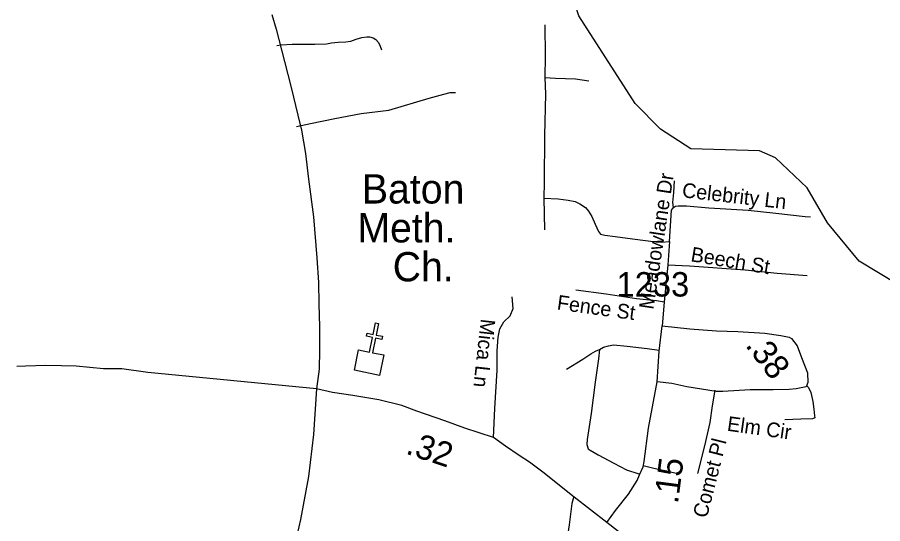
# Model space of a CAD drawing. Extents: x 1159738 to 1321356, y 736314 to 882035.
# Drawn here: x 1248934 to 1253360, y 753299 to 755892 of the extents above; entities that cross this region are included whole.
import ezdxf

# ---------------------------------------------------------------- set-up
doc = ezdxf.new("R2010")
doc.units = 0
for name, color, linetype in [('Exist Cultural Church CELL', 7, 'Continuous'), ('Exist Cultural Church Label', 7, 'Continuous'), ('Exist Hydrographic Creek Single Shore', 7, 'Continuous'), ('Exist Road Non-System Type 51', 7, 'Continuous'), ('Exist Road Non-System Type 51 Label', 7, 'Continuous'), ('Exist Road Secondary Mileage Hundredths English Label', 7, 'Continuous'), ('Exist Road Secondary Type 51 Attributed', 7, 'Continuous'), ('Exist Road Secondary Type 51 Number Label', 7, 'Continuous')]:
    doc.layers.add(name, color=color, linetype=linetype)

msp = doc.modelspace()

# ---------------------------------------------------------------- linework, layer by layer
at = {"layer": 'Exist Cultural Church CELL'}
msp.add_lwpolyline([(1250679.8, 754189.2), (1250735.6, 754177.9), (1250750.9, 754252.5), (1250719.5, 754258.9), (1250722.7, 754274.5), (1250754.1, 754268.1), (1250766.1, 754327.1), (1250781.8, 754323.8), (1250769.8, 754264.9), (1250801.1, 754258.5), (1250797.9, 754242.9), (1250766.6, 754249.3), (1250751.3, 754174.7), (1250807.8, 754163), (1250786.4, 754058.7), (1250658.5, 754084.9)], close=True, dxfattribs=at)
at = {"layer": 'Exist Hydrographic Creek Single Shore'}
msp.add_lwpolyline([(1253437.6, 754523.6), (1253240.6, 754642.5), (1253078.6, 754839.4), (1252974.5, 755018.7), (1252812.6, 755173), (1252729.5, 755207.5), (1252379.6, 755217.8), (1252224.6, 755319.4), (1252093.5, 755450), (1251805.5, 755899), (1251712.6, 756193), (1251491.5, 756656.9), (1251414.5, 756891.5), (1251118.5, 757393.1), (1250977.2, 757706), (1250939.5, 757770.6)], dxfattribs=at)
at = {"layer": 'Exist Road Non-System Type 51'}
for p, q in [((1251627.7, 754966.6), (1251629.6, 754804.1)), ((1252269.9, 754744.5), (1252261.3, 754625)), ((1252261.3, 754625), (1252243.2, 754432.7)), ((1252243.2, 754432.7), (1252231.7, 754311.7))]:
    msp.add_line(p, q, dxfattribs=at)
for points in [[(1251631.4, 755853.1), (1251633.3, 755691.9), (1251632.4, 755584.3)], [(1250260.8, 755748), (1250282.6, 755750.8), (1250340.4, 755753.7), (1250455.1, 755754.6), (1250515.8, 755755.6), (1250540.4, 755760.3), (1250575.5, 755764.1), (1250614.3, 755766), (1250639.9, 755769.8), (1250666.5, 755779.3), (1250696.8, 755788.8), (1250721.4, 755791.6), (1250735.7, 755791.6), (1250753.7, 755785.9), (1250766.9, 755778.3), (1250781.1, 755762.2), (1250790.6, 755744.2), (1250797.3, 755725.2)], [(1251632.4, 755584.3), (1251635.2, 755497.9), (1251630.5, 755286.4), (1251628.6, 755048.1), (1251627.7, 754966.6)], [(1251632.4, 755584.3), (1251686.4, 755580.5), (1251788.8, 755576.7), (1251858, 755566.2)], [(1250362.1, 755332.3), (1250434.1, 755347.5), (1250558.2, 755373.1), (1250692.8, 755399.6), (1250834, 755416.7), (1251040.7, 755477.4), (1251114.9, 755497.9), (1251147.2, 755506.4), (1251174.7, 755507.4)], [(1252291.1, 754917.7), (1252287.3, 754944.3), (1252292.1, 754994.5), (1252294.9, 755055.2)], [(1251627.7, 754966.6), (1251699.7, 754961.6), (1251751.9, 754954.9), (1251787.9, 754948.3), (1251811.6, 754936.9), (1251840, 754917.9), (1251855.2, 754899), (1251872.2, 754871.4), (1251890.2, 754832.6), (1251906.3, 754794.6), (1251916.8, 754782.3), (1251938.2, 754775.8), (1251992.2, 754770.1), (1252081.3, 754757.8), (1252199.7, 754742.6), (1252227.2, 754740.7), (1252269.9, 754744.5)], [(1252269.9, 754744.5), (1252275, 754823.8), (1252280.7, 754904.4), (1252285.4, 754912), (1252291.1, 754917.7), (1252300.6, 754924.3), (1252314.8, 754926.2), (1252356.5, 754926.2), (1252471.2, 754916.8), (1252673.1, 754903.5), (1252814.3, 754888.3), (1252963.1, 754872.2), (1252991.5, 754870.3)], [(1252261.3, 754625), (1252372.2, 754619.3), (1252656.2, 754599.4), (1252821.1, 754581.4), (1252973.3, 754569.1)], [(1251369, 753740.1), (1251375.7, 753888.6), (1251389, 754086), (1251389, 754183.5), (1251393.4, 754254.4), (1251402.3, 754296.6), (1251422.2, 754332), (1251455.4, 754363.1), (1251470.9, 754400.8), (1251464.3, 754460.6)], [(1252243.2, 754432.7), (1252202.5, 754439.4), (1252101.1, 754450.7), (1251945.6, 754473.5), (1251790.2, 754494.4)], [(1251912.5, 754191.3), (1251931.4, 754202.7), (1251957, 754210.3), (1251982.6, 754215.1), (1252053.7, 754208.4), (1252155.1, 754197), (1252217.6, 754187.6)], [(1251743.8, 754089.9), (1251826.2, 754142), (1251867.9, 754169.5), (1251890.7, 754181.9), (1251912.5, 754191.3)], [(1251912.5, 754191.3), (1251905.8, 754143.9), (1251889.7, 754023.5), (1251868.9, 753864.1), (1251849.1, 753730.1), (1251847.2, 753705.5), (1251853.8, 753682.7), (1251863.3, 753676.1), (1251905, 753652.3), (1251984.6, 753609.7), (1252050, 753575.5), (1252113.5, 753553.7)], [(1252414.4, 753556.7), (1252450.4, 753697.1), (1252477.9, 753816.6), (1252489.9, 753903.3), (1252503.2, 753983)], [(1252971.4, 754006.7), (1252980.9, 753996.3), (1252992.2, 753971.6), (1253002.7, 753925.1), (1253008.3, 753885.3), (1253012.1, 753851.2), (1253013.1, 753841.7), (1253000.8, 753836), (1252942, 753834.1), (1252859.5, 753831.2)], [(1252135.8, 753596.5), (1252189.8, 753583.3), (1252306.4, 753558.6)], [(1251781, 753438.4), (1251769.6, 753403.3), (1251756.3, 753293.3), (1251745, 753217.4), (1251744, 753179.5), (1251746.9, 753124.5), (1251749.7, 753078), (1251744, 753024), (1251734.6, 752958)]]:
    msp.add_lwpolyline(points, dxfattribs=at)
at = {"layer": 'Exist Road Secondary Type 51 Attributed'}
for points in [[(1250235.2, 755906.8), (1250257.7, 755830.3), (1250300.4, 755665.4), (1250333.8, 755532.6), (1250368.9, 755389.9), (1250387.4, 755313.5), (1250407, 755195), (1250422.4, 755062.6), (1250448.6, 754870), (1250466.3, 754659.5), (1250473.8, 754533.3), (1250476.5, 754425.4), (1250479.3, 754307.1), (1250478.9, 754187), (1250477, 754091), (1250464.1, 753989.6)], [(1252206, 754026), (1252216.9, 754182.7), (1252231.7, 754311.7)], [(1252231.7, 754311.7), (1252373.5, 754296.2), (1252510.9, 754287.3), (1252619.4, 754282.9), (1252756.8, 754274), (1252838.7, 754262.9), (1252882.8, 754253.6)], [(1252882.8, 754253.6), (1252894.1, 754247.4), (1252922.9, 754209.7), (1252945.1, 754149.8), (1252976.1, 754072.3), (1252978.3, 754021.3), (1252969.4, 753999.1), (1252918.5, 753990.2), (1252881.7, 753986.1), (1252799.7, 753983.9), (1252682.3, 753983.9), (1252542.7, 753975.4), (1252509.3, 753976.5), (1252358.8, 753999.4), (1252281.3, 754017.2), (1252206, 754026)], [(1250464.1, 753989.6), (1249601.7, 754073), (1249468, 754091.7), (1249374.9, 754091.7), (1249235.1, 754106.5), (1249160, 754107.5), (1249080, 754109.1), (1248975.4, 754106.5), (1248930.6, 754103.3)], [(1251949, 753305.5), (1251993.3, 753367.6), (1252059.8, 753449.6), (1252104.1, 753520.6), (1252117.2, 753549.5), (1252134.9, 753590.7), (1252139.5, 753618.1), (1252161.7, 753788.8), (1252206, 754026)], [(1250464.1, 753989.6), (1250449.3, 753755.2), (1250423.5, 753541.1), (1250383, 753321.1), (1250296.4, 752944.6)], [(1251949, 753305.5), (1251782.9, 753435), (1251622, 753562.5), (1251553.3, 753613.5), (1251500.1, 753648.9), (1251431.5, 753695.5), (1251369, 753740.1), (1251223.2, 753788.6), (1251121.3, 753826.3), (1250977.3, 753875.1), (1250899.8, 753903.9), (1250782.4, 753932.7), (1250649.4, 753954.9), (1250545.3, 753970.4), (1250464.1, 753989.6)], [(1254330.5, 752842.6), (1254168, 752842.2), (1253862.1, 752795.4), (1253785.6, 752785.6), (1253679.9, 752772.8), (1253540.3, 752761.7), (1253406.2, 752758.6), (1253310.7, 752763.9), (1253211, 752777.2), (1253107.1, 752794.1), (1252914.2, 752830.4), (1252710.6, 752869.5), (1252567.3, 752907.8), (1252480.9, 752929.9), (1252396.7, 752969.8), (1252317, 753016.4), (1252217.3, 753096.2), (1252130.9, 753164.9), (1252042.3, 753231.4), (1251949, 753305.5)]]:
    msp.add_lwpolyline(points, dxfattribs=at)

# ---------------------------------------------------------------- texts
at = {"layer": 'Exist Cultural Church Label'}
for s, p in [('Baton', (1250696.4, 754938.3)), (' Meth.', (1250617.6, 754739.1)), ('Ch.', (1250854, 754539.9))]:
    msp.add_text(s, height=150, dxfattribs=at).set_placement(p)
at = {"layer": 'Exist Road Non-System Type 51 Label'}
for s, rotation, p in [('Meadowlane Dr', 81.4107, (1252187.3, 754393)), ('Celebrity Ln', 353.4028, (1252331.4, 754970.9)), ('Beech St', 350.5199, (1252374.9, 754643.3)), ('Fence St', 352.1141, (1251691.3, 754396.4)), ('Mica Ln', 263.7035, (1251304.9, 754350.4)), ('Elm Cir', 351.9732, (1252561.4, 753775.7)), ('Comet Pl', 75.7357, (1252460.9, 753324.5))]:
    msp.add_text(s, height=75, rotation=rotation, dxfattribs=at).set_placement(p)
at = {"layer": 'Exist Road Secondary Mileage Hundredths English Label'}
for s, rotation, p in [('.38', 307.3853, (1252654.6, 754211.8)), ('.32', 341.6042, (1250915.5, 753658.8)), ('.15', 82.6058, (1252312.8, 753398.2))]:
    msp.add_text(s, height=125, rotation=rotation, dxfattribs=at).set_placement(p)
at = {"layer": 'Exist Road Secondary Type 51 Number Label'}
msp.add_text('1233', height=125, dxfattribs=at).set_placement((1251998.9, 754462.2))

doc.saveas('drawing.dxf')
